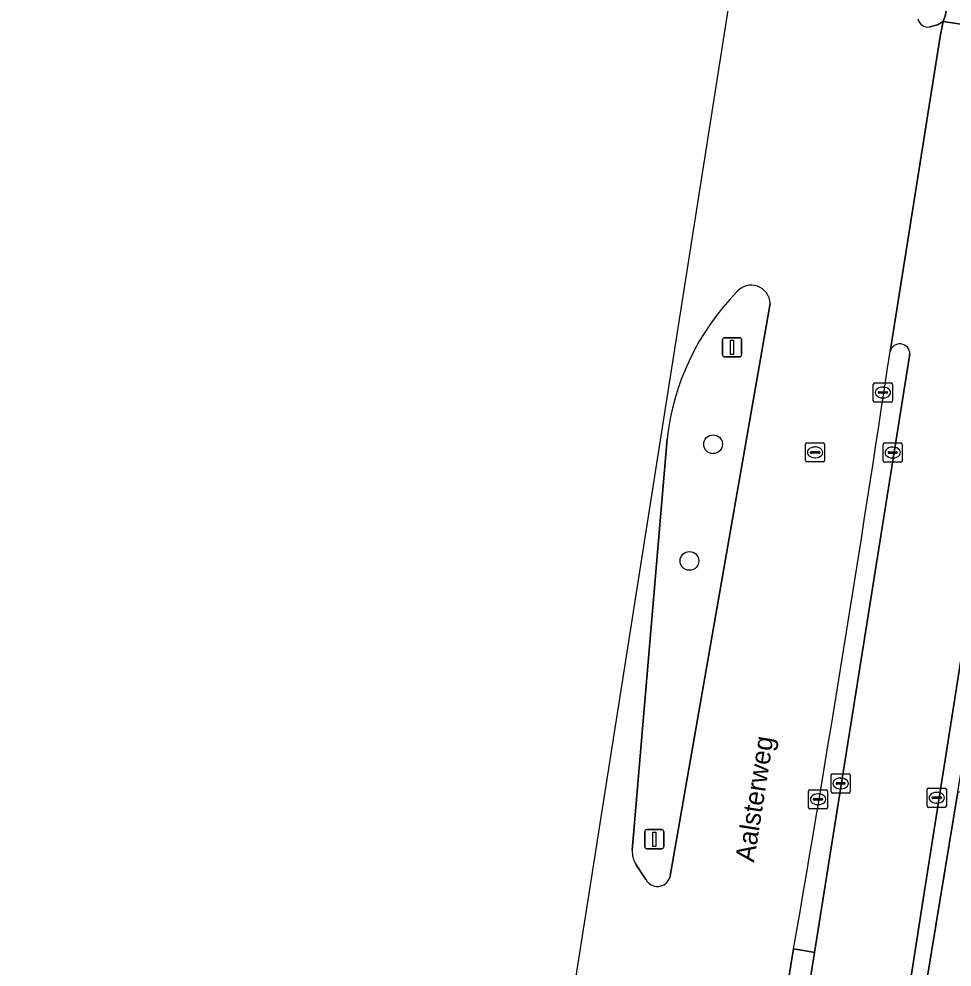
# Model space of a CAD drawing. Extents: x 161483 to 162250, y 379484 to 380833.
# Drawn here: x 161594.33 to 161643, y 380358.91 to 380408.38 of the extents above; entities that cross this region are included whole.
import ezdxf

# ---------------------------------------------------------------- set-up
doc = ezdxf.new("R2010")
doc.units = 0
for name, color, linetype in [('IMGEO_Berm_groen', 7, 'Continuous'), ('IMGEO_Boom', 7, 'Continuous'), ('IMGEO_Erf', 7, 'Continuous'), ('IMGEO_Kolk', 7, 'Continuous'), ('IMGEO_Lichtmast', 7, 'Continuous'), ('IMGEO_Openbare_ruimte_label', 7, 'Continuous'), ('IMGEO_Rijbaan_lokaal_open', 7, 'Continuous'), ('IMGEO_Rijbaan_regionaal_gesloten', 7, 'Continuous'), ('IMGEO_Rioolput', 7, 'Continuous'), ('IMGEO_Verkeerseiland_open', 7, 'Continuous'), ('IMGEO_Voetpad_open', 7, 'Continuous')]:
    doc.layers.add(name, color=color, linetype=linetype)

msp = doc.modelspace()

# ---------------------------------------------------------------- linework, layer by layer
at = {"layer": 'IMGEO_Berm_groen'}
for points in [[(161641.836, 380407.962), (161642.249, 380408.063), (161642.538, 380408.239), (161642.658, 380408.596), (161643.106, 380411.379), (161643.632, 380414.648), (161645.563, 380427.034), (161647.987, 380442.726), (161648.528, 380446.179)], [(161628.279, 380363.563), (161633.515, 380393.537)], [(161628.141, 380386.461), (161626.317, 380364.999)], [(161626.522, 380364.242), (161627.034, 380363.47)], [(161629.955, 380323.075), (161630.145, 380323.811), (161631.04, 380329.383), (161633.877, 380347.381), (161635.82, 380359.67), (161635.463, 380359.729), (161634.739, 380359.849), (161634.446, 380358.159), (161634.151, 380356.469)]]:
    msp.add_lwpolyline(points, dxfattribs=at)
for centre, radius, start, end in [((161641.744, 380408.49), 0.536, 192.1358, 279.9278), ((161641.168, 380384.993), 13.109, 135.7601, 173.5713), ((161632.527, 380393.497), 0.988, 2.3382, 139.4725), ((161627.732, 380364.976), 1.415, 179.0671, 211.238), ((161627.636, 380363.791), 0.682, 208.0952, 340.4487)]:
    msp.add_arc(centre, radius, start, end, dxfattribs=at)
at = {"layer": 'IMGEO_Boom'}
for centre in [(161630.538, 380386.183), (161629.307, 380380.096)]:
    msp.add_circle(centre, 0.489, dxfattribs=at)
at = {"layer": 'IMGEO_Erf'}
msp.add_lwpolyline([(161650.485, 380395.132), (161650.417, 380395.143), (161650.352, 380394.748), (161648.132, 380395.111), (161645.281, 380377.689), (161643.693, 380367.982), (161643.298, 380368.047), (161641.71, 380358.328), (161639.778, 380345.223), (161639.349, 380342.516), (161637.808, 380332.784), (161635.369, 380317.381), (161635.308, 380316.997), (161633.936, 380308.445), (161631.258, 380291.759), (161630.498, 380287.027), (161630.411, 380286.482), (161629.564, 380286.608), (161620.762, 380287.923), (161620.152, 380288.014)], dxfattribs=at)
at = {"layer": 'IMGEO_Kolk'}
for p, q in [((161638.896, 380388.459), (161638.896, 380389.311)), ((161638.971, 380389.385), (161639.823, 380389.385)), ((161639.384, 380389.165), (161639.409, 380389.165)), ((161639.897, 380389.311), (161639.897, 380388.459)), ((161639.155, 380388.879), (161639.155, 380388.891)), ((161639.593, 380388.842), (161639.195, 380388.842)), ((161639.198, 380388.928), (161639.596, 380388.928)), ((161639.407, 380388.605), (161639.382, 380388.605)), ((161639.639, 380388.891), (161639.639, 380388.879)), ((161639.823, 380388.385), (161638.971, 380388.385)), ((161639.406, 380385.328), (161639.406, 380386.18)), ((161639.481, 380386.254), (161640.333, 380386.254)), ((161640.407, 380386.18), (161640.407, 380385.328)), ((161639.665, 380385.748), (161639.665, 380385.76)), ((161640.103, 380385.711), (161639.705, 380385.711)), ((161639.708, 380385.797), (161640.106, 380385.797)), ((161639.894, 380386.034), (161639.919, 380386.034)), ((161640.149, 380385.76), (161640.149, 380385.748)), ((161640.333, 380385.254), (161639.481, 380385.254)), ((161639.917, 380385.474), (161639.892, 380385.474)), ((161636.692, 380368.058), (161636.692, 380368.91)), ((161636.767, 380368.984), (161637.619, 380368.984)), ((161637.693, 380368.91), (161637.693, 380368.058)), ((161636.951, 380368.478), (161636.951, 380368.49)), ((161637.389, 380368.441), (161636.991, 380368.441)), ((161636.994, 380368.527), (161637.392, 380368.527)), ((161637.18, 380368.764), (161637.205, 380368.764)), ((161637.435, 380368.49), (161637.435, 380368.478)), ((161635.511, 380367.233), (161635.511, 380368.085)), ((161635.586, 380368.159), (161636.438, 380368.159)), ((161635.999, 380367.939), (161636.024, 380367.939)), ((161636.512, 380368.085), (161636.512, 380367.233)), ((161637.619, 380367.984), (161636.767, 380367.984)), ((161637.203, 380368.204), (161637.178, 380368.204)), ((161641.704, 380367.313), (161641.704, 380368.165)), ((161641.779, 380368.239), (161642.631, 380368.239)), ((161642.192, 380368.019), (161642.217, 380368.019)), ((161642.705, 380368.165), (161642.705, 380367.313)), ((161635.77, 380367.653), (161635.77, 380367.665)), ((161636.208, 380367.616), (161635.81, 380367.616)), ((161635.813, 380367.702), (161636.211, 380367.702)), ((161636.022, 380367.379), (161635.997, 380367.379)), ((161636.254, 380367.665), (161636.254, 380367.653)), ((161641.963, 380367.733), (161641.963, 380367.745)), ((161642.401, 380367.696), (161642.003, 380367.696)), ((161642.006, 380367.782), (161642.404, 380367.782)), ((161642.215, 380367.459), (161642.19, 380367.459)), ((161642.447, 380367.745), (161642.447, 380367.733)), ((161636.438, 380367.159), (161635.586, 380367.159)), ((161642.631, 380367.239), (161641.779, 380367.239))]:
    msp.add_line(p, q, dxfattribs=at)
for points in [[(161638.896, 380388.459), (161638.896, 380389.311)], [(161638.971, 380389.385), (161639.823, 380389.385)], [(161639.897, 380389.311), (161639.897, 380388.459)], [(161639.823, 380388.385), (161638.971, 380388.385)], [(161639.406, 380385.328), (161639.406, 380386.18)], [(161639.481, 380386.254), (161640.333, 380386.254)], [(161640.407, 380386.18), (161640.407, 380385.328)], [(161640.333, 380385.254), (161639.481, 380385.254)], [(161636.692, 380368.058), (161636.692, 380368.91)], [(161636.767, 380368.984), (161637.619, 380368.984)], [(161637.693, 380368.91), (161637.693, 380368.058)], [(161635.511, 380367.233), (161635.511, 380368.085)], [(161635.586, 380368.159), (161636.438, 380368.159)], [(161636.512, 380368.085), (161636.512, 380367.233)], [(161637.619, 380367.984), (161636.767, 380367.984)], [(161641.704, 380367.313), (161641.704, 380368.165)], [(161641.779, 380368.239), (161642.631, 380368.239)], [(161642.705, 380368.165), (161642.705, 380367.313)], [(161636.438, 380367.159), (161635.586, 380367.159)], [(161642.631, 380367.239), (161641.779, 380367.239)]]:
    msp.add_lwpolyline(points, dxfattribs=at)
for centre, radius, start, end in [((161638.973, 380389.309), 0.0765, 91.552, 178.448), ((161638.973, 380389.309), 0.0765, 91.552, 178.448), ((161639.821, 380389.309), 0.0765, 1.552, 88.448), ((161639.821, 380389.309), 0.0765, 1.552, 88.448), ((161639.195, 380388.888), 0.0403, 85.8775, 175.7526), ((161639.192, 380388.878), 0.0366, 178.938, 274.7102), ((161639.596, 380388.885), 0.043, 264.8664, 352.4533), ((161639.6, 380388.89), 0.0386, 1.7309, 96.639), ((161638.973, 380388.461), 0.0765, 181.552, 268.448), ((161638.973, 380388.461), 0.0765, 181.552, 268.448), ((161639.821, 380388.461), 0.0765, 271.552, 358.448), ((161639.821, 380388.461), 0.0765, 271.552, 358.448), ((161639.483, 380386.178), 0.0765, 91.552, 178.448), ((161639.483, 380386.178), 0.0765, 91.552, 178.448), ((161640.331, 380386.178), 0.0765, 1.552, 88.448), ((161640.331, 380386.178), 0.0765, 1.552, 88.448), ((161639.705, 380385.757), 0.0403, 85.8775, 175.7526), ((161639.702, 380385.747), 0.0366, 178.938, 274.7102), ((161640.106, 380385.754), 0.043, 264.8664, 352.4533), ((161640.11, 380385.759), 0.0386, 1.7309, 96.639), ((161639.483, 380385.33), 0.0765, 181.552, 268.448), ((161639.483, 380385.33), 0.0765, 181.552, 268.448), ((161640.331, 380385.33), 0.0765, 271.552, 358.448), ((161640.331, 380385.33), 0.0765, 271.552, 358.448), ((161636.769, 380368.908), 0.0765, 91.552, 178.448), ((161636.769, 380368.908), 0.0765, 91.552, 178.448), ((161637.617, 380368.908), 0.0765, 1.552, 88.448), ((161637.617, 380368.908), 0.0765, 1.552, 88.448), ((161636.991, 380368.487), 0.0403, 85.8775, 175.7526), ((161636.988, 380368.477), 0.0366, 178.938, 274.7102), ((161637.392, 380368.484), 0.043, 264.8664, 352.4533), ((161637.396, 380368.489), 0.0386, 1.7309, 96.639), ((161635.588, 380368.083), 0.0765, 91.552, 178.448), ((161635.588, 380368.083), 0.0765, 91.552, 178.448), ((161636.436, 380368.083), 0.0765, 1.552, 88.448), ((161636.436, 380368.083), 0.0765, 1.552, 88.448), ((161636.769, 380368.06), 0.0765, 181.552, 268.448), ((161636.769, 380368.06), 0.0765, 181.552, 268.448), ((161637.617, 380368.06), 0.0765, 271.552, 358.448), ((161637.617, 380368.06), 0.0765, 271.552, 358.448), ((161641.781, 380368.163), 0.0765, 91.552, 178.448), ((161641.781, 380368.163), 0.0765, 91.552, 178.448), ((161642.629, 380368.163), 0.0765, 1.552, 88.448), ((161642.629, 380368.163), 0.0765, 1.552, 88.448), ((161635.81, 380367.662), 0.0403, 85.8775, 175.7526), ((161635.807, 380367.652), 0.0366, 178.938, 274.7102), ((161636.211, 380367.659), 0.043, 264.8664, 352.4533), ((161636.215, 380367.664), 0.0386, 1.7309, 96.639), ((161642.003, 380367.742), 0.0403, 85.8775, 175.7526), ((161642, 380367.732), 0.0366, 178.938, 274.7102), ((161642.404, 380367.739), 0.043, 264.8664, 352.4533), ((161642.408, 380367.744), 0.0386, 1.7309, 96.639), ((161635.588, 380367.235), 0.0765, 181.552, 268.448), ((161635.588, 380367.235), 0.0765, 181.552, 268.448), ((161636.436, 380367.235), 0.0765, 271.552, 358.448), ((161636.436, 380367.235), 0.0765, 271.552, 358.448), ((161641.781, 380367.315), 0.0765, 181.552, 268.448), ((161641.781, 380367.315), 0.0765, 181.552, 268.448), ((161642.629, 380367.315), 0.0765, 271.552, 358.448), ((161642.629, 380367.315), 0.0765, 271.552, 358.448)]:
    msp.add_arc(centre, radius, start, end, dxfattribs=at)
for centre, major_axis, ratio, start_param, end_param in [((161639.383, 380388.885), (-0.387, 0.002), 0.722429, 4.712389, 7.853982), ((161639.408, 380388.885), (-0.39, 0.002), 0.717154, 1.570796, 4.712389), ((161639.893, 380385.754), (-0.387, 0.002), 0.722429, 4.712389, 7.853982), ((161639.918, 380385.754), (-0.39, 0.002), 0.717154, 1.570796, 4.712389), ((161637.179, 380368.484), (-0.387, 0.002), 0.722429, 4.712389, 7.853982), ((161637.204, 380368.484), (-0.39, 0.002), 0.717154, 1.570796, 4.712389), ((161635.998, 380367.659), (-0.387, 0.002), 0.722429, 4.712389, 7.853982), ((161636.023, 380367.659), (-0.39, 0.002), 0.717154, 1.570796, 4.712389), ((161642.191, 380367.739), (-0.387, 0.002), 0.722429, 4.712389, 7.853982), ((161642.216, 380367.739), (-0.39, 0.002), 0.717154, 1.570796, 4.712389)]:
    msp.add_ellipse(centre, major_axis=major_axis, ratio=ratio, start_param=start_param, end_param=end_param, dxfattribs=at)
at = {"layer": 'IMGEO_Lichtmast'}
for p, q in [((161631.033, 380390.843), (161631.033, 380391.643)), ((161631.033, 380391.643), (161631.033, 380390.843)), ((161631.133, 380391.743), (161631.923, 380391.743)), ((161631.923, 380391.743), (161631.133, 380391.743)), ((161632.023, 380391.643), (161632.023, 380390.843)), ((161632.023, 380390.843), (161632.023, 380391.643)), ((161631.923, 380390.743), (161631.133, 380390.743)), ((161631.133, 380390.743), (161631.923, 380390.743)), ((161626.977, 380365.176), (161626.977, 380365.976)), ((161626.977, 380365.976), (161626.977, 380365.176)), ((161627.077, 380366.076), (161627.867, 380366.076)), ((161627.867, 380366.076), (161627.077, 380366.076)), ((161627.967, 380365.976), (161627.967, 380365.176)), ((161627.967, 380365.176), (161627.967, 380365.976)), ((161627.867, 380365.076), (161627.077, 380365.076)), ((161627.077, 380365.076), (161627.867, 380365.076))]:
    msp.add_line(p, q, dxfattribs=at)
for points in [[(161631.453, 380391.618), (161631.603, 380391.618), (161631.603, 380390.868), (161631.453, 380390.868), (161631.453, 380391.618)], [(161627.397, 380365.951), (161627.547, 380365.951), (161627.547, 380365.201), (161627.397, 380365.201), (161627.397, 380365.951)]]:
    msp.add_lwpolyline(points, dxfattribs=at)
for centre, start, end in [((161631.133, 380391.643), 90, 180), ((161631.133, 380391.643), 90, 180), ((161631.923, 380391.643), 0, 90), ((161631.923, 380391.643), 360, 90), ((161631.133, 380390.843), 180, 270), ((161631.133, 380390.843), 180, 270), ((161631.923, 380390.843), 270, 0), ((161631.923, 380390.843), 270, 0), ((161627.077, 380365.976), 90, 180), ((161627.077, 380365.976), 90, 180), ((161627.867, 380365.976), 0, 90), ((161627.867, 380365.976), 360, 90), ((161627.077, 380365.176), 180, 270), ((161627.077, 380365.176), 180, 270), ((161627.867, 380365.176), 270, 0), ((161627.867, 380365.176), 270, 0)]:
    msp.add_arc(centre, 0.1, start, end, dxfattribs=at)
at = {"layer": 'IMGEO_Rijbaan_lokaal_open'}
msp.add_lwpolyline([(161646.94, 380410.827), (161643.106, 380411.379), (161642.658, 380408.596), (161642.538, 380408.239), (161646.482, 380407.658)], close=True, dxfattribs=at)
for points in [[(161646.482, 380407.658), (161642.538, 380408.239), (161642.386, 380407.459), (161639.769, 380391.031)], [(161640.378, 380355.291), (161641.46, 380362.225), (161643.156, 380372.92), (161643.576, 380375.703), (161644.625, 380382.821), (161646.006, 380391.519), (161646.561, 380395.161), (161647.932, 380403.996)], [(161640.802, 380390.895), (161635.82, 380359.67), (161633.877, 380347.381), (161631.04, 380329.383), (161630.145, 380323.811), (161628.494, 380312.714), (161628.475, 380312.492), (161628.432, 380312.252), (161628.15, 380310.674), (161627.507, 380306.638)]]:
    msp.add_lwpolyline(points, dxfattribs=at)
msp.add_arc((161640.277, 380390.897), 0.525, 359.7552, 165.2445, dxfattribs=at)
at = {"layer": 'IMGEO_Rijbaan_regionaal_gesloten'}
for points in [[(161637.543, 380449.191), (161634.415, 380428.72), (161633.798, 380424.683), (161622.126, 380350.531), (161608.302, 380261.697), (161590.693, 380150.921), (161580.241, 380085.167), (161544.184, 379852.271), (161534.038, 379811.023), (161532.835, 379804.993), (161502.416, 379652.496), (161501.181, 379627.196), (161487.608, 379545.266), (161483.049, 379509.288), (161486.219, 379508.493)], [(161637.543, 380449.191), (161634.415, 380428.72), (161633.798, 380424.683), (161622.126, 380350.531), (161608.302, 380261.697), (161590.693, 380150.921), (161580.241, 380085.167), (161544.184, 379852.271), (161534.038, 379811.023), (161532.835, 379804.993), (161502.568, 379653.26), (161515.328, 379654.714), (161525.553, 379711.44)], [(161639.769, 380391.031), (161642.386, 380407.459), (161642.538, 380408.239), (161642.249, 380408.063), (161641.836, 380407.962)], [(161639.769, 380391.031), (161642.386, 380407.459), (161642.538, 380408.239), (161642.249, 380408.063), (161641.836, 380407.962)], [(161633.515, 380393.537), (161628.279, 380363.563)], [(161633.515, 380393.537), (161628.279, 380363.563)], [(161626.317, 380364.999), (161628.141, 380386.461)], [(161626.317, 380364.999), (161628.141, 380386.461)], [(161627.034, 380363.47), (161626.522, 380364.242)], [(161627.034, 380363.47), (161626.522, 380364.242)], [(161634.151, 380356.469), (161634.446, 380358.159), (161634.739, 380359.849)], [(161634.151, 380356.469), (161634.446, 380358.159), (161634.739, 380359.849)]]:
    msp.add_lwpolyline(points, dxfattribs=at)
for centre, radius, start, end in [((161641.744, 380408.49), 0.536, 192.1358, 279.9278), ((161641.744, 380408.49), 0.536, 192.1358, 279.9278), ((161641.168, 380384.993), 13.109, 135.7601, 173.5713), ((161641.168, 380384.993), 13.109, 135.7601, 173.5713), ((161632.527, 380393.497), 0.988, 2.3382, 139.4725), ((161632.527, 380393.497), 0.988, 2.3382, 139.4725), ((160280.987, 380594.221), 1373.89, 350.177881, 351.495114), ((160280.987, 380594.221), 1373.89, 350.177881, 351.495114), ((161627.732, 380364.976), 1.415, 179.0671, 211.238), ((161627.732, 380364.976), 1.415, 179.0671, 211.238), ((161627.636, 380363.791), 0.682, 208.0952, 340.4487), ((161627.636, 380363.791), 0.682, 208.0952, 340.4487)]:
    msp.add_arc(centre, radius, start, end, dxfattribs=at)
at = {"layer": 'IMGEO_Rioolput'}
for p, q in [((161635.356, 380385.336), (161635.356, 380386.188)), ((161635.431, 380386.262), (161636.283, 380386.262)), ((161636.357, 380386.188), (161636.357, 380385.336)), ((161635.615, 380385.756), (161635.615, 380385.768)), ((161636.053, 380385.719), (161635.655, 380385.719)), ((161635.658, 380385.805), (161636.056, 380385.805)), ((161635.844, 380386.042), (161635.869, 380386.042)), ((161636.099, 380385.768), (161636.099, 380385.756)), ((161636.283, 380385.262), (161635.431, 380385.262)), ((161635.867, 380385.482), (161635.842, 380385.482))]:
    msp.add_line(p, q, dxfattribs=at)
for points in [[(161635.356, 380385.336), (161635.356, 380386.188)], [(161635.431, 380386.262), (161636.283, 380386.262)], [(161636.357, 380386.188), (161636.357, 380385.336)], [(161636.283, 380385.262), (161635.431, 380385.262)]]:
    msp.add_lwpolyline(points, dxfattribs=at)
for centre, radius, start, end in [((161635.433, 380386.186), 0.0765, 91.552, 178.448), ((161635.433, 380386.186), 0.0765, 91.552, 178.448), ((161636.281, 380386.186), 0.0765, 1.552, 88.448), ((161636.281, 380386.186), 0.0765, 1.552, 88.448), ((161635.655, 380385.765), 0.0403, 85.8775, 175.7526), ((161635.652, 380385.755), 0.0366, 178.938, 274.7102), ((161636.056, 380385.762), 0.043, 264.8664, 352.4533), ((161636.06, 380385.767), 0.0386, 1.7309, 96.639), ((161635.433, 380385.338), 0.0765, 181.552, 268.448), ((161635.433, 380385.338), 0.0765, 181.552, 268.448), ((161636.281, 380385.338), 0.0765, 271.552, 358.448), ((161636.281, 380385.338), 0.0765, 271.552, 358.448)]:
    msp.add_arc(centre, radius, start, end, dxfattribs=at)
for centre, major_axis, ratio, start_param, end_param in [((161635.843, 380385.762), (-0.387, 0.002), 0.722429, 4.712389, 7.853982), ((161635.868, 380385.762), (-0.39, 0.002), 0.717154, 1.570796, 4.712389)]:
    msp.add_ellipse(centre, major_axis=major_axis, ratio=ratio, start_param=start_param, end_param=end_param, dxfattribs=at)
at = {"layer": 'IMGEO_Verkeerseiland_open'}
msp.add_lwpolyline([(161634.739, 380359.849), (161635.463, 380359.729), (161635.82, 380359.67), (161640.802, 380390.895)], dxfattribs=at)
for centre, radius, start, end in [((161640.277, 380390.897), 0.525, 359.7552, 165.2445), ((160280.987, 380594.221), 1373.89, 350.177881, 351.495114)]:
    msp.add_arc(centre, radius, start, end, dxfattribs=at)
at = {"layer": 'IMGEO_Voetpad_open'}
msp.add_lwpolyline([(161647.932, 380403.996), (161646.561, 380395.161), (161646.006, 380391.519), (161644.625, 380382.821), (161643.576, 380375.703), (161643.156, 380372.92), (161641.46, 380362.225), (161640.378, 380355.291), (161638.736, 380345.42), (161638.284, 380342.702), (161639.349, 380342.516), (161639.778, 380345.223), (161641.71, 380358.328), (161643.298, 380368.047), (161647.801, 380395.571)], dxfattribs=at)

# ---------------------------------------------------------------- texts
at = {"layer": 'IMGEO_Openbare_ruimte_label'}
msp.add_text('Aalsterweg', height=1, rotation=81.084, dxfattribs=at).set_placement((161632.672, 380364.34))

doc.saveas('drawing.dxf')
